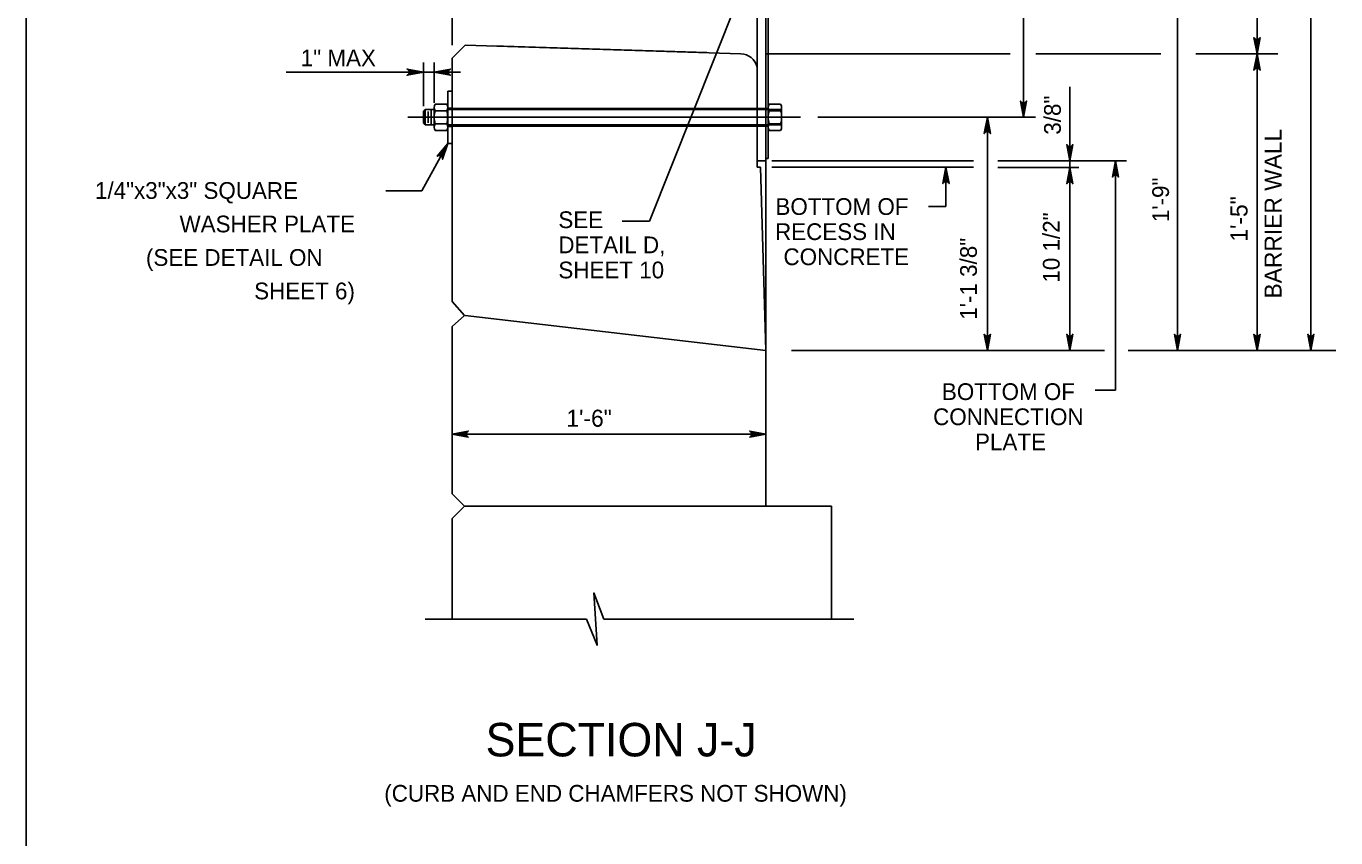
# Model space of a CAD drawing. Extents: x 632007860 to 635435983, y 295418622 to 297794622.
# Drawn here: x 633729860 to 633968323, y 296297574 to 296445302 of the extents above; entities that cross this region are included whole.
import ezdxf

# ---------------------------------------------------------------- set-up
doc = ezdxf.new("R2010")
doc.units = 0
for name, color, linetype in [('1', 7, 'Continuous'), ('8', 7, 'Continuous'), ('S-ABUT', 7, 'Continuous'), ('S-DECK', 7, 'Continuous'), ('S-DETL-DIMS', 7, 'Continuous'), ('S-DETL-T120', 7, 'Continuous'), ('S-DETL-T240', 7, 'Continuous'), ('S-STEL', 7, 'Continuous')]:
    doc.layers.add(name, color=color, linetype=linetype)

msp = doc.modelspace()

# ---------------------------------------------------------------- linework, layer by layer
at = {"layer": '1'}
msp.add_line((633729860, 296027622), (633729860, 296591622), dxfattribs=at)
at = {"layer": '8'}
for p, q in [((633799354, 296428723), (633867197, 296428723)), ((633851196, 296428723), (633870880, 296428723))]:
    msp.add_line(p, q, dxfattribs=at)
at = {"layer": 'S-ABUT'}
for p, q in [((633864555, 296516723), (633864555, 296386280)), ((633809640, 296392659), (633807405, 296395169)), ((633807405, 296390669), (633809640, 296392659)), ((633807405, 296390669), (633807405, 296360184)), ((633809655, 296357934), (633807405, 296360184)), ((633807405, 296355684), (633809655, 296357934))]:
    msp.add_line(p, q, dxfattribs=at)
at = {"layer": 'S-DECK'}
for p, q in [((633809786, 296441845), (633807405, 296439464)), ((633859978, 296440293), (633809786, 296441845)), ((633807405, 296439464), (633807405, 296395169)), ((633862965, 296419618), (633862965, 296437868)), ((633806613, 296433486), (633807405, 296433486)), ((633806613, 296433486), (633806613, 296423961)), ((633806613, 296423961), (633807405, 296423961)), ((633863573, 296419618), (633862965, 296419618)), ((633864556, 296386280), (633863573, 296419618)), ((633864555, 296386280), (633809782, 296392643)), ((633864555, 296386280), (633864555, 296357934)), ((633809655, 296357934), (633864555, 296357934)), ((633876472, 296357934), (633864555, 296357934)), ((633876472, 296357934), (633876472, 296337398)), ((633807405, 296355684), (633807405, 296337398))]:
    msp.add_line(p, q, dxfattribs=at)
msp.add_arc((633859880, 296437120), 3175, 13.63617, 88.22879, dxfattribs=at)
at = {"layer": 'S-DETL-DIMS'}
for p, q in [((633911468, 296428723), (633911468, 296538188)), ((633953978, 296386280), (633953978, 296510105)), ((633963786, 296386280), (633963786, 296510105)), ((633939516, 296386280), (633939516, 296492769)), ((633807405, 296451573), (633807405, 296441845)), ((633859110, 296449370), (633843366, 296409835)), ((633802181, 296430766), (633802181, 296438667)), ((633804139, 296431377), (633804139, 296438667)), ((633864556, 296440256), (633909006, 296440256)), ((633913701, 296440256), (633936435, 296440256)), ((633942813, 296440256), (633957780, 296440256)), ((633777201, 296436941), (633808940, 296436941)), ((633919874, 296420810), (633919874, 296434240)), ((633874032, 296428723), (633913656, 296428723)), ((633904872, 296386257), (633904872, 296428723)), ((633801929, 296415352), (633806613, 296423961)), ((633865650, 296420810), (633902371, 296420810)), ((633865650, 296419618), (633902371, 296419618)), ((633897336, 296412491), (633897336, 296419618)), ((633906774, 296420787), (633930241, 296420787)), ((633906774, 296419594), (633921552, 296419594)), ((633919874, 296386257), (633919874, 296420787)), ((633928222, 296379053), (633928222, 296420787)), ((633795344, 296415352), (633801929, 296415352)), ((633894165, 296412491), (633897336, 296412491)), ((633838388, 296409835), (633843366, 296409835)), ((633869235, 296386280), (633926226, 296386280)), ((633930526, 296386280), (633968323, 296386280)), ((633924490, 296379053), (633928222, 296379053)), ((633807405, 296371053), (633864556, 296371053)), ((633802515, 296337398), (633831864, 296337398)), ((633835039, 296337398), (633880589, 296337398))]:
    msp.add_line(p, q, dxfattribs=at)
for points in [[(633953978, 296440256), (633953423, 296443216), (633953502, 296443102), (633953581, 296442988), (633953681, 296442929), (633953780, 296442870), (633953879, 296442853), (633953978, 296442836), (633954077, 296442853), (633954177, 296442870), (633954276, 296442929), (633954375, 296442988), (633954454, 296443102), (633954533, 296443216), (633953978, 296440256), (633954454, 296443102), (633954375, 296442988), (633953978, 296440256), (633954276, 296442929), (633954177, 296442870), (633953978, 296440256), (633954077, 296442853), (633953978, 296442836), (633953978, 296440256), (633953879, 296442853), (633953780, 296442870), (633953978, 296440256), (633953681, 296442929), (633953581, 296442988), (633953978, 296440256), (633953502, 296443102)], [(633953978, 296440256), (633953423, 296437297), (633953502, 296437411), (633953581, 296437525), (633953681, 296437584), (633953780, 296437643), (633953879, 296437660), (633953978, 296437677), (633954077, 296437660), (633954177, 296437643), (633954276, 296437584), (633954375, 296437525), (633954454, 296437411), (633954533, 296437297), (633953978, 296440256), (633954454, 296437411), (633954375, 296437525), (633953978, 296440256), (633954276, 296437584), (633954177, 296437643), (633953978, 296440256), (633954077, 296437660), (633953978, 296437677), (633953978, 296440256), (633953879, 296437660), (633953780, 296437643), (633953978, 296440256), (633953681, 296437584), (633953581, 296437525), (633953978, 296440256), (633953502, 296437411)], [(633802181, 296436941), (633799222, 296437496), (633799336, 296437417), (633799450, 296437338), (633799509, 296437238), (633799567, 296437139), (633799584, 296437040), (633799601, 296436941), (633799584, 296436841), (633799567, 296436742), (633799509, 296436643), (633799450, 296436544), (633799336, 296436465), (633799222, 296436386), (633802181, 296436941), (633799336, 296436465), (633799450, 296436544), (633802181, 296436941), (633799509, 296436643), (633799567, 296436742), (633802181, 296436941), (633799584, 296436841), (633799601, 296436941), (633802181, 296436941), (633799584, 296437040), (633799567, 296437139), (633802181, 296436941), (633799509, 296437238), (633799450, 296437338), (633802181, 296436941), (633799336, 296437417)], [(633804139, 296436941), (633807099, 296437496), (633806985, 296437417), (633806870, 296437338), (633806812, 296437238), (633806753, 296437139), (633806736, 296437040), (633806719, 296436941), (633806736, 296436841), (633806753, 296436742), (633806812, 296436643), (633806870, 296436544), (633806985, 296436465), (633807099, 296436386), (633804139, 296436941), (633806985, 296436465), (633806870, 296436544), (633804139, 296436941), (633806812, 296436643), (633806753, 296436742), (633804139, 296436941), (633806736, 296436841), (633806719, 296436941), (633804139, 296436941), (633806736, 296437040), (633806753, 296437139), (633804139, 296436941), (633806812, 296437238), (633806870, 296437338), (633804139, 296436941), (633806985, 296437417)], [(633911468, 296428723), (633912022, 296431683), (633911943, 296431568), (633911865, 296431454), (633911765, 296431396), (633911666, 296431337), (633911567, 296431320), (633911468, 296431303), (633911368, 296431320), (633911269, 296431337), (633911170, 296431396), (633911071, 296431454), (633910992, 296431568), (633910913, 296431683), (633911468, 296428723), (633910992, 296431568), (633911071, 296431454), (633911468, 296428723), (633911170, 296431396), (633911269, 296431337), (633911468, 296428723), (633911368, 296431320), (633911468, 296431303), (633911468, 296428723), (633911567, 296431320), (633911666, 296431337), (633911468, 296428723), (633911765, 296431396), (633911865, 296431454), (633911468, 296428723), (633911943, 296431568)], [(633904872, 296428723), (633904317, 296425764), (633904396, 296425878), (633904475, 296425992), (633904575, 296426051), (633904674, 296426109), (633904773, 296426126), (633904872, 296426143), (633904972, 296426126), (633905071, 296426109), (633905170, 296426051), (633905269, 296425992), (633905348, 296425878), (633905427, 296425764), (633904872, 296428723), (633905348, 296425878), (633905269, 296425992), (633904872, 296428723), (633905170, 296426051), (633905071, 296426109), (633904872, 296428723), (633904972, 296426126), (633904872, 296426143), (633904872, 296428723), (633904773, 296426126), (633904674, 296426109), (633904872, 296428723), (633904575, 296426051), (633904475, 296425992), (633904872, 296428723), (633904396, 296425878)], [(633806613, 296423961), (633804711, 296421627), (633804835, 296421689), (633804959, 296421751), (633805074, 296421756), (633805189, 296421760), (633805284, 296421727), (633805380, 296421695), (633805459, 296421633), (633805538, 296421570), (633805597, 296421471), (633805656, 296421372), (633805671, 296421234), (633805686, 296421096), (633806613, 296423961), (633805671, 296421234), (633805656, 296421372), (633806613, 296423961), (633805597, 296421471), (633805538, 296421570), (633806613, 296423961), (633805459, 296421633), (633805380, 296421695), (633806613, 296423961), (633805284, 296421727), (633805189, 296421760), (633806613, 296423961), (633805074, 296421756), (633804959, 296421751), (633806613, 296423961), (633804835, 296421689)], [(633919874, 296420787), (633920429, 296423746), (633920350, 296423632), (633920271, 296423518), (633920172, 296423459), (633920072, 296423401), (633919973, 296423384), (633919874, 296423367), (633919775, 296423384), (633919675, 296423401), (633919576, 296423459), (633919477, 296423518), (633919398, 296423632), (633919319, 296423746), (633919874, 296420787), (633919398, 296423632), (633919477, 296423518), (633919874, 296420787), (633919576, 296423459), (633919675, 296423401), (633919874, 296420787), (633919775, 296423384), (633919874, 296423367), (633919874, 296420787), (633919973, 296423384), (633920072, 296423401), (633919874, 296420787), (633920172, 296423459), (633920271, 296423518), (633919874, 296420787), (633920350, 296423632)], [(633897336, 296419618), (633896781, 296416658), (633896860, 296416772), (633896939, 296416886), (633897038, 296416945), (633897137, 296417004), (633897237, 296417021), (633897336, 296417038), (633897435, 296417021), (633897534, 296417004), (633897633, 296416945), (633897733, 296416886), (633897812, 296416772), (633897891, 296416658), (633897336, 296419618), (633897812, 296416772), (633897733, 296416886), (633897336, 296419618), (633897633, 296416945), (633897534, 296417004), (633897336, 296419618), (633897435, 296417021), (633897336, 296417038), (633897336, 296419618), (633897237, 296417021), (633897137, 296417004), (633897336, 296419618), (633897038, 296416945), (633896939, 296416886), (633897336, 296419618), (633896860, 296416772)], [(633919874, 296419594), (633919319, 296416635), (633919398, 296416749), (633919477, 296416863), (633919576, 296416922), (633919675, 296416981), (633919775, 296416998), (633919874, 296417015), (633919973, 296416998), (633920072, 296416981), (633920172, 296416922), (633920271, 296416863), (633920350, 296416749), (633920429, 296416635), (633919874, 296419594), (633920350, 296416749), (633920271, 296416863), (633919874, 296419594), (633920172, 296416922), (633920072, 296416981), (633919874, 296419594), (633919973, 296416998), (633919874, 296417015), (633919874, 296419594), (633919775, 296416998), (633919675, 296416981), (633919874, 296419594), (633919576, 296416922), (633919477, 296416863), (633919874, 296419594), (633919398, 296416749)], [(633928222, 296420787), (633927667, 296417828), (633927746, 296417942), (633927825, 296418056), (633927924, 296418114), (633928023, 296418173), (633928122, 296418190), (633928222, 296418207), (633928321, 296418190), (633928420, 296418173), (633928519, 296418114), (633928619, 296418056), (633928698, 296417942), (633928777, 296417828), (633928222, 296420787), (633928698, 296417942), (633928619, 296418056), (633928222, 296420787), (633928519, 296418114), (633928420, 296418173), (633928222, 296420787), (633928321, 296418190), (633928222, 296418207), (633928222, 296420787), (633928122, 296418190), (633928023, 296418173), (633928222, 296420787), (633927924, 296418114), (633927825, 296418056), (633928222, 296420787), (633927746, 296417942)], [(633904872, 296386257), (633905427, 296389216), (633905348, 296389102), (633905269, 296388988), (633905170, 296388929), (633905071, 296388871), (633904972, 296388854), (633904872, 296388837), (633904773, 296388854), (633904674, 296388871), (633904575, 296388929), (633904475, 296388988), (633904396, 296389102), (633904317, 296389216), (633904872, 296386257), (633904396, 296389102), (633904475, 296388988), (633904872, 296386257), (633904575, 296388929), (633904674, 296388871), (633904872, 296386257), (633904773, 296388854), (633904872, 296388837), (633904872, 296386257), (633904972, 296388854), (633905071, 296388871), (633904872, 296386257), (633905170, 296388929), (633905269, 296388988), (633904872, 296386257), (633905348, 296389102)], [(633919874, 296386257), (633920429, 296389216), (633920350, 296389102), (633920271, 296388988), (633920172, 296388929), (633920072, 296388871), (633919973, 296388854), (633919874, 296388837), (633919775, 296388854), (633919675, 296388871), (633919576, 296388929), (633919477, 296388988), (633919398, 296389102), (633919319, 296389216), (633919874, 296386257), (633919398, 296389102), (633919477, 296388988), (633919874, 296386257), (633919576, 296388929), (633919675, 296388871), (633919874, 296386257), (633919775, 296388854), (633919874, 296388837), (633919874, 296386257), (633919973, 296388854), (633920072, 296388871), (633919874, 296386257), (633920172, 296388929), (633920271, 296388988), (633919874, 296386257), (633920350, 296389102)], [(633939516, 296386280), (633940071, 296389239), (633939992, 296389125), (633939913, 296389011), (633939813, 296388952), (633939714, 296388894), (633939615, 296388877), (633939516, 296388860), (633939416, 296388877), (633939317, 296388894), (633939218, 296388952), (633939119, 296389011), (633939040, 296389125), (633938961, 296389239), (633939516, 296386280), (633939040, 296389125), (633939119, 296389011), (633939516, 296386280), (633939218, 296388952), (633939317, 296388894), (633939516, 296386280), (633939416, 296388877), (633939516, 296388860), (633939516, 296386280), (633939615, 296388877), (633939714, 296388894), (633939516, 296386280), (633939813, 296388952), (633939913, 296389011), (633939516, 296386280), (633939992, 296389125)], [(633939516, 296386280), (633940071, 296389239), (633939992, 296389125), (633939913, 296389011), (633939813, 296388952), (633939714, 296388894), (633939615, 296388877), (633939516, 296388860), (633939416, 296388877), (633939317, 296388894), (633939218, 296388952), (633939119, 296389011), (633939040, 296389125), (633938961, 296389239), (633939516, 296386280), (633939040, 296389125), (633939119, 296389011), (633939516, 296386280), (633939218, 296388952), (633939317, 296388894), (633939516, 296386280), (633939416, 296388877), (633939516, 296388860), (633939516, 296386280), (633939615, 296388877), (633939714, 296388894), (633939516, 296386280), (633939813, 296388952), (633939913, 296389011), (633939516, 296386280), (633939992, 296389125)], [(633953978, 296386280), (633954533, 296389239), (633954454, 296389125), (633954375, 296389011), (633954276, 296388952), (633954177, 296388894), (633954077, 296388877), (633953978, 296388860), (633953879, 296388877), (633953780, 296388894), (633953681, 296388952), (633953581, 296389011), (633953502, 296389125), (633953423, 296389239), (633953978, 296386280), (633953502, 296389125), (633953581, 296389011), (633953978, 296386280), (633953681, 296388952), (633953780, 296388894), (633953978, 296386280), (633953879, 296388877), (633953978, 296388860), (633953978, 296386280), (633954077, 296388877), (633954177, 296388894), (633953978, 296386280), (633954276, 296388952), (633954375, 296389011), (633953978, 296386280), (633954454, 296389125)], [(633963786, 296386280), (633964341, 296389239), (633964262, 296389125), (633964183, 296389011), (633964084, 296388952), (633963984, 296388894), (633963885, 296388877), (633963786, 296388860), (633963687, 296388877), (633963587, 296388894), (633963488, 296388952), (633963389, 296389011), (633963310, 296389125), (633963231, 296389239), (633963786, 296386280), (633963310, 296389125), (633963389, 296389011), (633963786, 296386280), (633963488, 296388952), (633963587, 296388894), (633963786, 296386280), (633963687, 296388877), (633963786, 296388860), (633963786, 296386280), (633963885, 296388877), (633963984, 296388894), (633963786, 296386280), (633964084, 296388952), (633964183, 296389011), (633963786, 296386280), (633964262, 296389125)], [(633807405, 296371053), (633810364, 296371608), (633810250, 296371529), (633810136, 296371450), (633810078, 296371351), (633810019, 296371252), (633810002, 296371152), (633809985, 296371053), (633810002, 296370954), (633810019, 296370855), (633810078, 296370756), (633810136, 296370656), (633810250, 296370577), (633810364, 296370498), (633807405, 296371053), (633810250, 296370577), (633810136, 296370656), (633807405, 296371053), (633810078, 296370756), (633810019, 296370855), (633807405, 296371053), (633810002, 296370954), (633809985, 296371053), (633807405, 296371053), (633810002, 296371152), (633810019, 296371252), (633807405, 296371053), (633810078, 296371351), (633810136, 296371450), (633807405, 296371053), (633810250, 296371529)], [(633864556, 296371053), (633861596, 296370498), (633861711, 296370577), (633861825, 296370656), (633861883, 296370756), (633861942, 296370855), (633861959, 296370954), (633861976, 296371053), (633861959, 296371152), (633861942, 296371252), (633861883, 296371351), (633861825, 296371450), (633861711, 296371529), (633861596, 296371608), (633864556, 296371053), (633861711, 296371529), (633861825, 296371450), (633864556, 296371053), (633861883, 296371351), (633861942, 296371252), (633864556, 296371053), (633861959, 296371152), (633861976, 296371053), (633864556, 296371053), (633861959, 296370954), (633861942, 296370855), (633864556, 296371053), (633861883, 296370756), (633861825, 296370656), (633864556, 296371053), (633861711, 296370577)], [(633831864, 296337398), (633833797, 296332636), (633833221, 296342161), (633835039, 296337398)]]:
    msp.add_lwpolyline(points, dxfattribs=at)
at = {"layer": 'S-STEL'}
for p, q in [((633864950, 296484704), (633864950, 296421206)), ((633862965, 296468831), (633862965, 296420810)), ((633864554, 296451343), (633864554, 296420810)), ((633853805, 296440493), (633814803, 296441699)), ((633802527, 296430111), (633802181, 296429765)), ((633802181, 296429765), (633802181, 296427683)), ((633802527, 296430111), (633804152, 296430111)), ((633802527, 296430111), (633802527, 296427337)), ((633803069, 296429765), (633803069, 296427683)), ((633803610, 296430111), (633803610, 296427337)), ((633804152, 296430523), (633804152, 296426921)), ((633806427, 296429926), (633804337, 296429926)), ((633806427, 296431125), (633804338, 296431125)), ((633806607, 296430409), (633807405, 296430409)), ((633806607, 296430111), (633807405, 296430111)), ((633806613, 296430523), (633806613, 296426921)), ((633807405, 296430312), (633864950, 296430312)), ((633807405, 296430111), (633862996, 296430111)), ((633862996, 296430111), (633864950, 296430111)), ((633864950, 296430525), (633864950, 296426922)), ((633864950, 296430112), (633867392, 296430112)), ((633865135, 296431127), (633867224, 296431127)), ((633865135, 296429927), (633867225, 296429927)), ((633867411, 296430525), (633867411, 296426922)), ((633802181, 296427683), (633802527, 296427337)), ((633802527, 296427337), (633804152, 296427337)), ((633806427, 296427521), (633804337, 296427521)), ((633806606, 296427337), (633807405, 296427337)), ((633806606, 296427038), (633807405, 296427038)), ((633807405, 296427337), (633863120, 296427337)), ((633807405, 296427135), (633864950, 296427135)), ((633863120, 296427337), (633864902, 296427337)), ((633864950, 296427338), (633867392, 296427338)), ((633865135, 296427523), (633867225, 296427523)), ((633806427, 296426320), (633804337, 296426320)), ((633865135, 296426321), (633867225, 296426321)), ((633862965, 296420810), (633864554, 296420810)), ((633864950, 296421206), (633864554, 296421206))]:
    msp.add_line(p, q, dxfattribs=at)
for centre, radius, start, end in [((633805218, 296430523), 1066, 145.7053, 214.2947), ((633808143, 296428723), 3991, 162.47188, 197.52812), ((633805547, 296430523), 1066, 325.7053, 34.2947), ((633802621, 296428723), 3991, 342.47188, 17.52812), ((633866016, 296430525), 1066, 145.7053, 214.2947), ((633868941, 296428725), 3991, 162.47188, 197.52812), ((633866345, 296430525), 1066, 325.7053, 34.2947), ((633863419, 296428725), 3991, 342.47188, 17.52812), ((633805218, 296426921), 1066, 145.7053, 214.2947), ((633805547, 296426921), 1066, 325.7053, 34.2947), ((633866016, 296426922), 1066, 145.7053, 214.2947), ((633866345, 296426922), 1066, 325.7053, 34.2947)]:
    msp.add_arc(centre, radius, start, end, dxfattribs=at)

# ---------------------------------------------------------------- texts
at = {"layer": 'S-DETL-T120'}
for s, height, p in [('1" MAX', 3048.1, (633779857, 296438008)), ('1/4"x3"x3" SQUARE ', 3048.01, (633742386, 296413874)), ('BOTTOM OF', 3048, (633866290, 296410950)), ('WASHER PLATE', 3048.01, (633757787, 296407778)), ('SEE', 3048, (633826761, 296408551)), ('RECESS IN', 3048, (633866218, 296406378)), ('DETAIL D, ', 3048, (633826761, 296403979)), ('(SEE DETAIL ON', 3048.01, (633751667, 296401682)), ('CONCRETE', 3048, (633867754, 296401806)), ('SHEET 10', 3048, (633826761, 296399407)), ('SHEET 6)', 3048, (633771372, 296395586)), ('BOTTOM OF', 3048, (633896598, 296377260)), ('1\'-6"', 3102.3, (633828229, 296372400)), ('CONNECTION', 3048, (633895002, 296372688)), ('PLATE', 3048, (633902634, 296368116)), ('(CURB AND END CHAMFERS NOT SHOWN)', 3048.01, (633795059, 296304147))]:
    msp.add_text(s, height=height, dxfattribs=at).set_placement(p)
for s, height, p in [('3/8"', 3048, (633918254, 296425555)), ('BARRIER WALL', 3102.3, (633958448, 296395744)), ('1\'-9"', 3048, (633937949, 296409634)), ('1\'-5"', 3102.3, (633952244, 296406089)), ('10 1/2"', 3048, (633918037, 296398629)), ('1\'-1 3/8"', 3048, (633902964, 296391872))]:
    msp.add_text(s, height=height, rotation=90, dxfattribs=at).set_placement(p)
at = {"layer": 'S-DETL-T240'}
msp.add_text('SECTION J-J', height=6096, dxfattribs=at).set_placement((633813511, 296312390))

doc.saveas('drawing.dxf')
